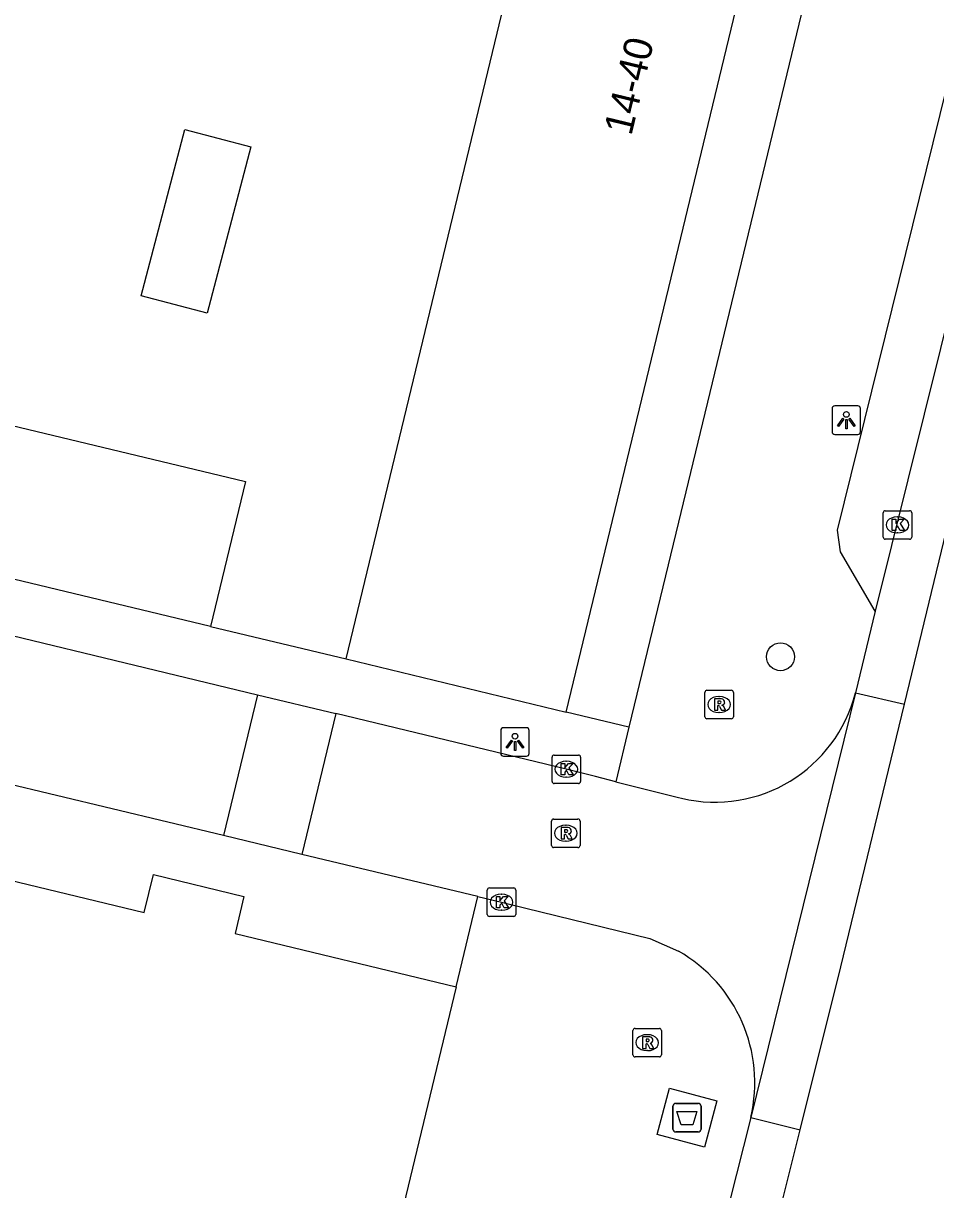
# Model space of a CAD drawing. Extents: x 162812 to 163818, y 381639 to 382470.
# Drawn here: x 163477.02 to 163509.03, y 382180.66 to 382221.58 of the extents above; entities that cross this region are included whole.
import ezdxf

# ---------------------------------------------------------------- set-up
doc = ezdxf.new("R2010")
doc.units = 0
for name, color, linetype in [('IMGEO_Afval_apart_plaats', 7, 'Continuous'), ('IMGEO_Boom', 7, 'Continuous'), ('IMGEO_Kolk', 7, 'Continuous'), ('IMGEO_Lichtpunt', 7, 'Continuous'), ('IMGEO_Pand', 7, 'Continuous'), ('IMGEO_Pand_nummerreeks', 7, 'Continuous'), ('IMGEO_Rijbaan_lokaal_gesloten', 7, 'Continuous'), ('IMGEO_Rijbaan_lokaal_open', 7, 'Continuous'), ('IMGEO_Rioolput', 7, 'Continuous'), ('IMGEO_Voetpad_gesloten', 7, 'Continuous'), ('IMGEO_Voetpad_open', 7, 'Continuous')]:
    doc.layers.add(name, color=color, linetype=linetype)

msp = doc.modelspace()

# ---------------------------------------------------------------- linework, layer by layer
at = {"layer": 'IMGEO_Afval_apart_plaats'}
for p, q in [((163499.806, 382182.789), (163499.806, 382183.589)), ((163499.806, 382183.589), (163499.806, 382182.789)), ((163499.906, 382183.689), (163500.696, 382183.689)), ((163500.696, 382183.689), (163499.906, 382183.689)), ((163500.796, 382183.589), (163500.796, 382182.789)), ((163500.796, 382182.789), (163500.796, 382183.589)), ((163500.696, 382182.689), (163499.906, 382182.689)), ((163499.906, 382182.689), (163500.696, 382182.689))]:
    msp.add_line(p, q, dxfattribs=at)
msp.add_lwpolyline([(163499.949, 382183.403), (163500.653, 382183.403), (163500.504, 382182.933), (163500.098, 382182.933), (163499.949, 382183.403)], dxfattribs=at)
for centre, start, end in [((163499.906, 382183.589), 90, 180), ((163499.906, 382183.589), 90, 180), ((163500.696, 382183.589), 0, 90), ((163500.696, 382183.589), 360, 90), ((163499.906, 382182.789), 180, 270), ((163499.906, 382182.789), 180, 270), ((163500.696, 382182.789), 270, 0), ((163500.696, 382182.789), 270, 0)]:
    msp.add_arc(centre, 0.1, start, end, dxfattribs=at)
at = {"layer": 'IMGEO_Boom'}
msp.add_circle((163503.583, 382199.358), 0.489, dxfattribs=at)
at = {"layer": 'IMGEO_Kolk'}
for p, q in [((163507.185, 382203.558), (163507.185, 382204.41)), ((163507.26, 382204.484), (163508.112, 382204.484)), ((163508.186, 382204.41), (163508.186, 382203.558)), ((163507.673, 382204.264), (163507.698, 382204.264)), ((163507.696, 382203.704), (163507.671, 382203.704)), ((163508.112, 382203.484), (163507.26, 382203.484)), ((163495.567, 382194.986), (163495.567, 382195.838)), ((163495.642, 382195.912), (163496.494, 382195.912)), ((163496.568, 382195.838), (163496.568, 382194.986)), ((163496.055, 382195.692), (163496.08, 382195.692)), ((163496.078, 382195.132), (163496.053, 382195.132)), ((163496.494, 382194.912), (163495.642, 382194.912)), ((163493.37, 382191.247), (163494.222, 382191.247)), ((163493.295, 382190.321), (163493.295, 382191.173)), ((163493.783, 382191.027), (163493.808, 382191.027)), ((163494.296, 382191.173), (163494.296, 382190.321)), ((163493.806, 382190.467), (163493.781, 382190.467)), ((163494.222, 382190.247), (163493.37, 382190.247))]:
    msp.add_line(p, q, dxfattribs=at)
for points in [[(163507.185, 382203.558), (163507.185, 382204.41)], [(163507.26, 382204.484), (163508.112, 382204.484)], [(163508.186, 382204.41), (163508.186, 382203.558)], [(163507.506, 382204.184), (163507.629, 382204.184), (163507.629, 382204.033), (163507.759, 382204.184), (163507.923, 382204.184), (163507.777, 382204.033), (163507.93, 382203.784), (163507.778, 382203.784), (163507.693, 382203.948), (163507.629, 382203.881), (163507.629, 382203.784), (163507.506, 382203.784), (163507.506, 382204.184)], [(163508.112, 382203.484), (163507.26, 382203.484)], [(163495.567, 382194.986), (163495.567, 382195.838)], [(163495.642, 382195.912), (163496.494, 382195.912)], [(163496.568, 382195.838), (163496.568, 382194.986)], [(163495.888, 382195.612), (163496.011, 382195.612), (163496.011, 382195.461), (163496.141, 382195.612), (163496.305, 382195.612), (163496.159, 382195.461), (163496.312, 382195.212), (163496.16, 382195.212), (163496.075, 382195.376), (163496.011, 382195.309), (163496.011, 382195.212), (163495.888, 382195.212), (163495.888, 382195.612)], [(163496.494, 382194.912), (163495.642, 382194.912)], [(163493.37, 382191.247), (163494.222, 382191.247)], [(163493.295, 382190.321), (163493.295, 382191.173)], [(163493.616, 382190.947), (163493.739, 382190.947), (163493.739, 382190.796), (163493.869, 382190.947), (163494.033, 382190.947), (163493.887, 382190.796), (163494.04, 382190.547), (163493.888, 382190.547), (163493.803, 382190.711), (163493.739, 382190.644), (163493.739, 382190.547), (163493.616, 382190.547), (163493.616, 382190.947)], [(163494.296, 382191.173), (163494.296, 382190.321)], [(163494.222, 382190.247), (163493.37, 382190.247)]]:
    msp.add_lwpolyline(points, dxfattribs=at)
for centre, start, end in [((163507.262, 382204.408), 91.552, 178.448), ((163507.262, 382204.408), 91.552, 178.448), ((163508.11, 382204.408), 1.552, 88.448), ((163508.11, 382204.408), 1.552, 88.448), ((163507.262, 382203.56), 181.552, 268.448), ((163507.262, 382203.56), 181.552, 268.448), ((163508.11, 382203.56), 271.552, 358.448), ((163508.11, 382203.56), 271.552, 358.448), ((163495.644, 382195.836), 91.552, 178.448), ((163495.644, 382195.836), 91.552, 178.448), ((163496.492, 382195.836), 1.552, 88.448), ((163496.492, 382195.836), 1.552, 88.448), ((163495.644, 382194.988), 181.552, 268.448), ((163495.644, 382194.988), 181.552, 268.448), ((163496.492, 382194.988), 271.552, 358.448), ((163496.492, 382194.988), 271.552, 358.448), ((163493.372, 382191.171), 91.552, 178.448), ((163493.372, 382191.171), 91.552, 178.448), ((163494.22, 382191.171), 1.552, 88.448), ((163494.22, 382191.171), 1.552, 88.448), ((163493.372, 382190.323), 181.552, 268.448), ((163493.372, 382190.323), 181.552, 268.448), ((163494.22, 382190.323), 271.552, 358.448), ((163494.22, 382190.323), 271.552, 358.448)]:
    msp.add_arc(centre, 0.0765, start, end, dxfattribs=at)
for centre, major_axis, ratio, start_param, end_param in [((163507.672, 382203.984), (-0.387, 0.002), 0.722429, 4.712389, 7.853982), ((163507.697, 382203.984), (-0.39, 0.002), 0.717154, 1.570796, 4.712389), ((163496.054, 382195.412), (-0.387, 0.002), 0.722429, 4.712389, 7.853982), ((163496.079, 382195.412), (-0.39, 0.002), 0.717154, 1.570796, 4.712389), ((163493.782, 382190.747), (-0.387, 0.002), 0.722429, 4.712389, 7.853982), ((163493.807, 382190.747), (-0.39, 0.002), 0.717154, 1.570796, 4.712389)]:
    msp.add_ellipse(centre, major_axis=major_axis, ratio=ratio, start_param=start_param, end_param=end_param, dxfattribs=at)
at = {"layer": 'IMGEO_Lichtpunt'}
for p, q in [((163505.394, 382208.064), (163505.394, 382207.257)), ((163505.394, 382208.064), (163505.394, 382207.257)), ((163506.296, 382208.159), (163505.488, 382208.159)), ((163506.296, 382208.159), (163505.488, 382208.159)), ((163506.39, 382207.257), (163506.39, 382208.064)), ((163506.39, 382207.257), (163506.39, 382208.064)), ((163505.488, 382207.163), (163506.296, 382207.163)), ((163505.488, 382207.163), (163506.296, 382207.163)), ((163493.769, 382196.775), (163493.769, 382195.968)), ((163493.769, 382196.775), (163493.769, 382195.968)), ((163494.671, 382196.87), (163493.863, 382196.87)), ((163494.671, 382196.87), (163493.863, 382196.87)), ((163494.765, 382195.968), (163494.765, 382196.775)), ((163494.765, 382195.968), (163494.765, 382196.775)), ((163493.863, 382195.874), (163494.671, 382195.874)), ((163493.863, 382195.874), (163494.671, 382195.874))]:
    msp.add_line(p, q, dxfattribs=at)
for points in [[(163505.768, 382207.728), (163505.807, 382207.7), (163505.619, 382207.438), (163505.581, 382207.465), (163505.768, 382207.728)], [(163505.87, 382207.68), (163505.917, 382207.68), (163505.917, 382207.358), (163505.87, 382207.358), (163505.87, 382207.68)], [(163505.98, 382207.7), (163506.018, 382207.727), (163506.205, 382207.465), (163506.166, 382207.437), (163505.98, 382207.7)], [(163494.143, 382196.439), (163494.182, 382196.411), (163493.994, 382196.149), (163493.956, 382196.176), (163494.143, 382196.439)], [(163494.245, 382196.391), (163494.292, 382196.391), (163494.292, 382196.069), (163494.245, 382196.069), (163494.245, 382196.391)], [(163494.355, 382196.411), (163494.393, 382196.438), (163494.58, 382196.176), (163494.541, 382196.148), (163494.355, 382196.411)]]:
    msp.add_lwpolyline(points, dxfattribs=at)
for centre in [(163505.893, 382207.862), (163494.268, 382196.573)]:
    msp.add_circle(centre, 0.0994, dxfattribs=at)
for centre, start, end in [((163505.488, 382208.064), 90, 180), ((163505.488, 382208.064), 90, 180), ((163506.296, 382208.064), 0, 90), ((163506.296, 382208.064), 0, 90), ((163505.488, 382207.257), 180, 270), ((163505.488, 382207.257), 180, 270), ((163506.296, 382207.257), 270, 0), ((163506.296, 382207.257), 270, 360), ((163493.863, 382196.775), 90, 180), ((163493.863, 382196.775), 90, 180), ((163494.671, 382196.775), 0, 90), ((163494.671, 382196.775), 0, 90), ((163493.863, 382195.968), 180, 270), ((163493.863, 382195.968), 180, 270), ((163494.671, 382195.968), 270, 0), ((163494.671, 382195.968), 270, 360)]:
    msp.add_arc(centre, 0.0946, start, end, dxfattribs=at)
at = {"layer": 'IMGEO_Pand'}
for points in [[(163488.338, 382199.281), (163499.006, 382243.493)], [(163496.066, 382197.416), (163500, 382213.72), (163506.74, 382241.654)], [(163484.994, 382217.249), (163483.463, 382211.412), (163481.156, 382212.017), (163482.687, 382217.855), (163484.994, 382217.249)], [(163470.382, 382203.596), (163471.6, 382208.672), (163484.806, 382205.503), (163483.588, 382200.427)], [(163483.588, 382200.427), (163470.382, 382203.596)], [(163488.338, 382199.281), (163496.066, 382197.416)], [(163471.018, 382192.85), (163481.258, 382190.383), (163481.58, 382191.719), (163484.757, 382190.954), (163484.443, 382189.652), (163492.2, 382187.783)], [(163492.2, 382187.783), (163479.075, 382133.295)]]:
    msp.add_lwpolyline(points, dxfattribs=at)
at = {"layer": 'IMGEO_Rijbaan_lokaal_gesloten'}
for points in [[(163507.932, 382197.694), (163518.053, 382239.538), (163519.284, 382244.498), (163521.298, 382252.968), (163521.302, 382252.983), (163523.567, 382261.95)], [(163516.078, 382237.835), (163506.903, 382200.965)], [(163506.903, 382200.965), (163506.212, 382198.098)], [(163506.212, 382198.098), (163502.539, 382183.2)], [(163506.212, 382198.098), (163507.932, 382197.694)], [(163504.274, 382182.766), (163505.702, 382188.476), (163507.932, 382197.694)], [(163502.539, 382183.2), (163501.784, 382180.191)], [(163502.539, 382183.2), (163504.274, 382182.766)], [(163461.686, 382040.98), (163463.691, 382045.81), (163467.696, 382056.208), (163473.094, 382072.933), (163474.222, 382079.849), (163475.514, 382086.822), (163476.825, 382092.292), (163480.102, 382103.094), (163482.226, 382108.27), (163486.639, 382118.629), (163489.249, 382125.192), (163491.788, 382132.814), (163494.751, 382144.389), (163498.772, 382160.762), (163499.478, 382163.585), (163504.274, 382182.766)]]:
    msp.add_lwpolyline(points, dxfattribs=at)
at = {"layer": 'IMGEO_Rijbaan_lokaal_open'}
for points in [[(163441.975, 382208.454), (163442.296, 382208.377), (163445.466, 382207.633), (163485.228, 382198.029)], [(163484.034, 382193.087), (163443.009, 382202.918), (163440.815, 382203.442)], [(163485.228, 382198.029), (163484.034, 382193.087)], [(163485.228, 382198.029), (163487.979, 382197.364)], [(163487.979, 382197.364), (163486.786, 382192.427)], [(163497.8, 382194.975), (163497.092, 382195.153), (163496.066, 382195.411), (163487.979, 382197.364)], [(163497.8, 382194.975), (163500, 382194.423), (163500.114, 382194.394)], [(163486.786, 382192.427), (163484.034, 382193.087)], [(163492.962, 382190.947), (163486.786, 382192.427)], [(163492.962, 382190.947), (163493.793, 382190.748), (163494.075, 382190.679), (163498.995, 382189.476), (163500, 382189.033)]]:
    msp.add_lwpolyline(points, dxfattribs=at)
for centre, radius, start, end in [((163501.284, 382199.34), 5.082, 256.6944, 345.8556), ((163497.362, 382184.416), 5.318, 346.7834, 60.2619)]:
    msp.add_arc(centre, radius, start, end, dxfattribs=at)
at = {"layer": 'IMGEO_Rioolput'}
for p, q in [((163500.928, 382197.257), (163500.928, 382198.109)), ((163501.003, 382198.183), (163501.855, 382198.183)), ((163501.416, 382197.963), (163501.441, 382197.963)), ((163501.929, 382198.109), (163501.929, 382197.257)), ((163501.439, 382197.403), (163501.414, 382197.403)), ((163501.855, 382197.183), (163501.003, 382197.183)), ((163495.548, 382192.741), (163495.548, 382193.593)), ((163495.623, 382193.667), (163496.475, 382193.667)), ((163496.036, 382193.447), (163496.061, 382193.447)), ((163496.549, 382193.593), (163496.549, 382192.741)), ((163496.059, 382192.887), (163496.034, 382192.887)), ((163496.475, 382192.667), (163495.623, 382192.667)), ((163498.406, 382185.395), (163498.406, 382186.247)), ((163498.481, 382186.321), (163499.333, 382186.321)), ((163498.894, 382186.101), (163498.919, 382186.101)), ((163499.407, 382186.247), (163499.407, 382185.395)), ((163498.917, 382185.541), (163498.892, 382185.541)), ((163499.333, 382185.321), (163498.481, 382185.321))]:
    msp.add_line(p, q, dxfattribs=at)
for points in [[(163500.928, 382197.257), (163500.928, 382198.109)], [(163501.003, 382198.183), (163501.855, 382198.183)], [(163501.517, 382197.881), (163501.265, 382197.883), (163501.265, 382197.483)], [(163501.443, 382197.802), (163501.389, 382197.802), (163501.389, 382197.721)], [(163501.929, 382198.109), (163501.929, 382197.257)], [(163501.265, 382197.483), (163501.389, 382197.483), (163501.389, 382197.645), (163501.4, 382197.645)], [(163501.389, 382197.721), (163501.441, 382197.721)], [(163501.447, 382197.616), (163501.518, 382197.483), (163501.658, 382197.483), (163501.593, 382197.609)], [(163501.855, 382197.183), (163501.003, 382197.183)], [(163495.548, 382192.741), (163495.548, 382193.593)], [(163495.623, 382193.667), (163496.475, 382193.667)], [(163496.137, 382193.365), (163495.885, 382193.367), (163495.885, 382192.967)], [(163496.063, 382193.286), (163496.009, 382193.286), (163496.009, 382193.205)], [(163496.549, 382193.593), (163496.549, 382192.741)], [(163495.885, 382192.967), (163496.009, 382192.967), (163496.009, 382193.129), (163496.02, 382193.129)], [(163496.009, 382193.205), (163496.061, 382193.205)], [(163496.067, 382193.1), (163496.138, 382192.967), (163496.278, 382192.967), (163496.213, 382193.093)], [(163496.475, 382192.667), (163495.623, 382192.667)], [(163498.406, 382185.395), (163498.406, 382186.247)], [(163498.481, 382186.321), (163499.333, 382186.321)], [(163498.995, 382186.019), (163498.743, 382186.021), (163498.743, 382185.621)], [(163498.921, 382185.94), (163498.867, 382185.94), (163498.867, 382185.859)], [(163499.407, 382186.247), (163499.407, 382185.395)], [(163498.743, 382185.621), (163498.867, 382185.621), (163498.867, 382185.783), (163498.878, 382185.783)], [(163498.867, 382185.859), (163498.919, 382185.859)], [(163498.925, 382185.754), (163498.996, 382185.621), (163499.136, 382185.621), (163499.071, 382185.747)], [(163499.333, 382185.321), (163498.481, 382185.321)]]:
    msp.add_lwpolyline(points, dxfattribs=at)
for centre, radius, start, end in [((163501.005, 382198.107), 0.0765, 91.552, 178.448), ((163501.005, 382198.107), 0.0765, 91.552, 178.448), ((163501.449, 382197.706), 0.0964, 77.0061, 93.1865), ((163501.463, 382197.763), 0.0378, 276.6634, 79.6772), ((163501.516, 382197.771), 0.109, 350.3612, 89.416), ((163501.853, 382198.107), 0.0765, 1.552, 88.448), ((163501.853, 382198.107), 0.0765, 1.552, 88.448), ((163501.399, 382197.592), 0.0533, 26.0293, 88.6989), ((163501.425, 382197.91), 0.19, 274.7715, 282.9687), ((163501.514, 382197.771), 0.112, 277.5842, 350.9817), ((163501.498, 382197.556), 0.108, 29.5134, 73.7905), ((163501.005, 382197.259), 0.0765, 181.552, 268.448), ((163501.005, 382197.259), 0.0765, 181.552, 268.448), ((163501.853, 382197.259), 0.0765, 271.552, 358.448), ((163501.853, 382197.259), 0.0765, 271.552, 358.448), ((163495.625, 382193.591), 0.0765, 91.552, 178.448), ((163495.625, 382193.591), 0.0765, 91.552, 178.448), ((163496.069, 382193.19), 0.0964, 77.0061, 93.1865), ((163496.083, 382193.247), 0.0378, 276.6634, 79.6772), ((163496.136, 382193.255), 0.109, 350.3612, 89.416), ((163496.473, 382193.591), 0.0765, 1.552, 88.448), ((163496.473, 382193.591), 0.0765, 1.552, 88.448), ((163496.019, 382193.076), 0.0533, 26.0293, 88.6989), ((163496.045, 382193.394), 0.19, 274.7715, 282.9687), ((163496.134, 382193.255), 0.112, 277.5842, 350.9817), ((163496.118, 382193.04), 0.108, 29.5134, 73.7905), ((163495.625, 382192.743), 0.0765, 181.552, 268.448), ((163495.625, 382192.743), 0.0765, 181.552, 268.448), ((163496.473, 382192.743), 0.0765, 271.552, 358.448), ((163496.473, 382192.743), 0.0765, 271.552, 358.448), ((163498.483, 382186.245), 0.0765, 91.552, 178.448), ((163498.483, 382186.245), 0.0765, 91.552, 178.448), ((163498.927, 382185.844), 0.0964, 77.0061, 93.1865), ((163498.941, 382185.901), 0.0378, 276.6634, 79.6772), ((163498.994, 382185.909), 0.109, 350.3612, 89.416), ((163499.331, 382186.245), 0.0765, 1.552, 88.448), ((163499.331, 382186.245), 0.0765, 1.552, 88.448), ((163498.877, 382185.73), 0.0533, 26.0293, 88.6989), ((163498.903, 382186.048), 0.19, 274.7715, 282.9687), ((163498.992, 382185.909), 0.112, 277.5842, 350.9817), ((163498.976, 382185.694), 0.108, 29.5134, 73.7905), ((163498.483, 382185.397), 0.0765, 181.552, 268.448), ((163498.483, 382185.397), 0.0765, 181.552, 268.448), ((163499.331, 382185.397), 0.0765, 271.552, 358.448), ((163499.331, 382185.397), 0.0765, 271.552, 358.448)]:
    msp.add_arc(centre, radius, start, end, dxfattribs=at)
for centre, major_axis, ratio, start_param, end_param in [((163501.415, 382197.683), (-0.387, 0.002), 0.722429, 4.712389, 7.853982), ((163501.44, 382197.683), (-0.39, 0.002), 0.717154, 1.570796, 4.712389), ((163496.035, 382193.167), (-0.387, 0.002), 0.722429, 4.712389, 7.853982), ((163496.06, 382193.167), (-0.39, 0.002), 0.717154, 1.570796, 4.712389), ((163498.893, 382185.821), (-0.387, 0.002), 0.722429, 4.712389, 7.853982), ((163498.918, 382185.821), (-0.39, 0.002), 0.717154, 1.570796, 4.712389)]:
    msp.add_ellipse(centre, major_axis=major_axis, ratio=ratio, start_param=start_param, end_param=end_param, dxfattribs=at)
at = {"layer": 'IMGEO_Voetpad_gesloten'}
msp.add_lwpolyline([(163499.256, 382182.596), (163499.688, 382184.222), (163501.346, 382183.781), (163500.914, 382182.155), (163499.256, 382182.596)], dxfattribs=at)
at = {"layer": 'IMGEO_Voetpad_open'}
for points in [[(163508.946, 382241.115), (163500, 382204.083), (163498.262, 382196.888)], [(163506.903, 382200.965), (163505.689, 382203.043), (163505.58, 382203.803), (163513.5, 382235.863), (163513.983, 382236.477), (163516.078, 382237.835)], [(163483.588, 382200.427), (163488.338, 382199.281)], [(163498.262, 382196.888), (163496.066, 382197.416)], [(163498.262, 382196.888), (163497.8, 382194.975)], [(163492.2, 382187.783), (163492.962, 382190.947)]]:
    msp.add_lwpolyline(points, dxfattribs=at)

# ---------------------------------------------------------------- texts
at = {"layer": 'IMGEO_Pand_nummerreeks'}
msp.add_text('14-40', height=1, rotation=76.4346, dxfattribs=at).set_placement((163498.348, 382217.615))

doc.saveas('drawing.dxf')
